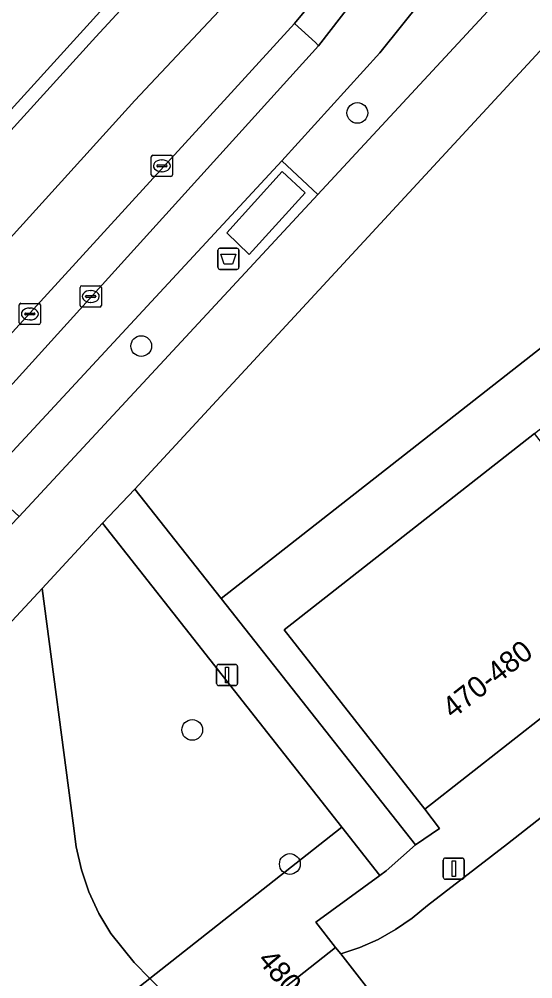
# Model space of a CAD drawing. Extents: x 159217 to 160349, y 381246 to 382172.
# Drawn here: x 159615.56 to 159639.79, y 381595.69 to 381640.95 of the extents above; entities that cross this region are included whole.
import ezdxf

# ---------------------------------------------------------------- set-up
doc = ezdxf.new("R2010")
doc.units = 0
for name, color, linetype in [('IMGEO_Afvalbak', 7, 'Continuous'), ('IMGEO_Berm_groen', 7, 'Continuous'), ('IMGEO_Boom', 7, 'Continuous'), ('IMGEO_Fietspad_gesloten', 7, 'Continuous'), ('IMGEO_Groenvoorziening', 7, 'Continuous'), ('IMGEO_Haag', 7, 'Continuous'), ('IMGEO_Kolk', 7, 'Continuous'), ('IMGEO_Lichtmast', 7, 'Continuous'), ('IMGEO_OVBaan_gesloten', 7, 'Continuous'), ('IMGEO_Pand', 7, 'Continuous'), ('IMGEO_Pand_nummerreeks', 7, 'Continuous'), ('IMGEO_Rijbaan_lokaal_open', 7, 'Continuous'), ('IMGEO_Rijbaan_regionaal_gesloten', 7, 'Continuous'), ('IMGEO_Rioolput', 7, 'Continuous'), ('IMGEO_Voetpad_gesloten', 7, 'Continuous'), ('IMGEO_Voetpad_open', 7, 'Continuous')]:
    doc.layers.add(name, color=color, linetype=linetype)

msp = doc.modelspace()

# ---------------------------------------------------------------- linework, layer by layer
at = {"layer": 'IMGEO_Afvalbak'}
for p, q in [((159624.931, 381629.253), (159624.931, 381630.053)), ((159624.931, 381630.053), (159624.931, 381629.253)), ((159625.031, 381630.153), (159625.821, 381630.153)), ((159625.821, 381630.153), (159625.031, 381630.153)), ((159625.921, 381630.053), (159625.921, 381629.253)), ((159625.921, 381629.253), (159625.921, 381630.053)), ((159625.821, 381629.153), (159625.031, 381629.153)), ((159625.031, 381629.153), (159625.821, 381629.153))]:
    msp.add_line(p, q, dxfattribs=at)
msp.add_lwpolyline([(159625.074, 381629.867), (159625.778, 381629.867), (159625.629, 381629.397), (159625.223, 381629.397), (159625.074, 381629.867)], dxfattribs=at)
for centre, start, end in [((159625.031, 381630.053), 90, 180), ((159625.031, 381630.053), 90, 180), ((159625.821, 381630.053), 0, 90), ((159625.821, 381630.053), 360, 90), ((159625.031, 381629.253), 180, 270), ((159625.031, 381629.253), 180, 270), ((159625.821, 381629.253), 270, 0), ((159625.821, 381629.253), 270, 0)]:
    msp.add_arc(centre, 0.1, start, end, dxfattribs=at)
at = {"layer": 'IMGEO_Berm_groen'}
msp.add_lwpolyline([(159853.494, 381886.181), (159852.47, 381885.258), (159842.203, 381875.059), (159835.047, 381867.74), (159825.175, 381857.422), (159808.382, 381839.524), (159762.299, 381789.78), (159757.702, 381784.817), (159640.048, 381657.48), (159637.399, 381654.559), (159636.301, 381652.991), (159629.478, 381641.885), (159628.555, 381640.744), (159629.543, 381639.855), (159629.68, 381639.699), (159634.406, 381645.8), (159639.364, 381651.824), (159643.967, 381657.085), (159662.078, 381676.527), (159710.236, 381728.578), (159764.638, 381787.591)], dxfattribs=at)
at = {"layer": 'IMGEO_Boom'}
for centre in [(159631.514, 381636.532), (159621.315, 381625.537), (159623.723, 381607.432), (159628.329, 381601.108)]:
    msp.add_circle(centre, 0.489, dxfattribs=at)
at = {"layer": 'IMGEO_Fietspad_gesloten'}
for points in [[(159712.278, 381726.997), (159749.294, 381767.255), (159766.48, 381785.868), (159764.638, 381787.591), (159710.236, 381728.578), (159662.078, 381676.527), (159643.967, 381657.085), (159639.364, 381651.824), (159634.406, 381645.8), (159629.68, 381639.699), (159613.744, 381622.115), (159607.679, 381616.725)], [(159600.194, 381609.412), (159602.096, 381607.781), (159605.72, 381611.514), (159609.864, 381615.275), (159613.837, 381619.072), (159627.95, 381634.279), (159632.567, 381639.362), (159637.494, 381645.52), (159642.695, 381651.795), (159649.844, 381659.632), (159712.278, 381726.997)]]:
    msp.add_lwpolyline(points, dxfattribs=at)
at = {"layer": 'IMGEO_Groenvoorziening'}
for points in [[(159738.017, 381750), (159768.968, 381783.54), (159766.874, 381785.5), (159766.48, 381785.868), (159749.294, 381767.255), (159712.278, 381726.997), (159649.844, 381659.632), (159642.695, 381651.795), (159637.494, 381645.52), (159632.567, 381639.362), (159627.95, 381634.279), (159629.643, 381632.69), (159653.897, 381658.843)], [(159671.617, 381650.084), (159666.99, 381662.045), (159665.232, 381666.59), (159621.019, 381618.793), (159625.084, 381613.639)], [(159663.487, 381639.906), (159672.749, 381647.16), (159671.617, 381650.084), (159625.084, 381613.639), (159634.254, 381602.013), (159635.387, 381602.787), (159634.693, 381603.69), (159628.06, 381612.159), (159639.869, 381621.408), (159651.678, 381630.657)], [(159619.494, 381617.187), (159616.639, 381614.101), (159618.108, 381603.028), (159618.241, 381601.924), (159618.489, 381600.841), (159618.848, 381599.789), (159619.316, 381598.78), (159619.886, 381597.826), (159620.974, 381596.463), (159621.716, 381595.714), (159630.786, 381602.842)], [(159629.561, 381598.367), (159632.581, 381600.562), (159630.786, 381602.842), (159621.716, 381595.714), (159623.339, 381594.077), (159623.842, 381593.569), (159624.827, 381594.343), (159625.617, 381593.339), (159630.49, 381597.169)], [(159575.636, 381559.503), (159577.049, 381557.715), (159623.339, 381594.077), (159621.716, 381595.714)]]:
    msp.add_lwpolyline(points, close=True, dxfattribs=at)
msp.add_lwpolyline([(159569.753, 381555.039), (159571.415, 381553.33), (159573.741, 381555.137), (159576.056, 381556.935), (159577.049, 381557.715), (159575.636, 381559.503), (159621.716, 381595.714), (159620.974, 381596.463), (159619.886, 381597.826), (159619.316, 381598.78), (159618.848, 381599.789), (159618.489, 381600.841), (159618.241, 381601.924), (159618.108, 381603.028), (159616.639, 381614.101), (159606.917, 381603.647), (159577.717, 381572.249), (159576.221, 381570.71), (159568.625, 381562.589)], dxfattribs=at)
at = {"layer": 'IMGEO_Haag'}
msp.add_lwpolyline([(159768.968, 381783.54), (159766.874, 381785.5), (159766.48, 381785.868), (159749.294, 381767.255), (159712.278, 381726.997), (159649.844, 381659.632), (159642.695, 381651.795), (159637.494, 381645.52), (159632.567, 381639.362), (159627.95, 381634.279), (159629.643, 381632.69), (159653.897, 381658.843), (159738.017, 381750)], close=True, dxfattribs=at)
at = {"layer": 'IMGEO_Kolk'}
for p, q in [((159621.789, 381633.612), (159621.789, 381634.464)), ((159621.864, 381634.538), (159622.716, 381634.538)), ((159622.277, 381634.318), (159622.302, 381634.318)), ((159622.79, 381634.464), (159622.79, 381633.612)), ((159622.048, 381634.032), (159622.048, 381634.044)), ((159622.486, 381633.995), (159622.088, 381633.995)), ((159622.091, 381634.081), (159622.489, 381634.081)), ((159622.3, 381633.758), (159622.275, 381633.758)), ((159622.532, 381634.044), (159622.532, 381634.032)), ((159622.716, 381633.538), (159621.864, 381633.538)), ((159615.558, 381626.626), (159615.558, 381627.478)), ((159615.633, 381627.552), (159616.485, 381627.552)), ((159616.046, 381627.332), (159616.071, 381627.332)), ((159616.559, 381627.478), (159616.559, 381626.626)), ((159615.817, 381627.046), (159615.817, 381627.058)), ((159616.255, 381627.009), (159615.857, 381627.009)), ((159615.86, 381627.095), (159616.258, 381627.095)), ((159616.301, 381627.058), (159616.301, 381627.046)), ((159616.485, 381626.552), (159615.633, 381626.552)), ((159616.069, 381626.772), (159616.044, 381626.772))]:
    msp.add_line(p, q, dxfattribs=at)
for points in [[(159621.789, 381633.612), (159621.789, 381634.464)], [(159621.864, 381634.538), (159622.716, 381634.538)], [(159622.79, 381634.464), (159622.79, 381633.612)], [(159622.716, 381633.538), (159621.864, 381633.538)], [(159615.558, 381626.626), (159615.558, 381627.478)], [(159615.633, 381627.552), (159616.485, 381627.552)], [(159616.559, 381627.478), (159616.559, 381626.626)], [(159616.485, 381626.552), (159615.633, 381626.552)]]:
    msp.add_lwpolyline(points, dxfattribs=at)
for centre, radius, start, end in [((159621.866, 381634.462), 0.0765, 91.552, 178.448), ((159621.866, 381634.462), 0.0765, 91.552, 178.448), ((159622.714, 381634.462), 0.0765, 1.552, 88.448), ((159622.714, 381634.462), 0.0765, 1.552, 88.448), ((159622.088, 381634.041), 0.0403, 85.8775, 175.7526), ((159622.085, 381634.031), 0.0366, 178.938, 274.7102), ((159622.489, 381634.038), 0.043, 264.8664, 352.4533), ((159622.493, 381634.043), 0.0386, 1.7309, 96.639), ((159621.866, 381633.614), 0.0765, 181.552, 268.448), ((159621.866, 381633.614), 0.0765, 181.552, 268.448), ((159622.714, 381633.614), 0.0765, 271.552, 358.448), ((159622.714, 381633.614), 0.0765, 271.552, 358.448), ((159615.635, 381627.476), 0.0765, 91.552, 178.448), ((159615.635, 381627.476), 0.0765, 91.552, 178.448), ((159616.483, 381627.476), 0.0765, 1.552, 88.448), ((159616.483, 381627.476), 0.0765, 1.552, 88.448), ((159615.857, 381627.055), 0.0403, 85.8775, 175.7526), ((159615.854, 381627.045), 0.0366, 178.938, 274.7102), ((159616.258, 381627.052), 0.043, 264.8664, 352.4533), ((159616.262, 381627.057), 0.0386, 1.7309, 96.639), ((159615.635, 381626.628), 0.0765, 181.552, 268.448), ((159615.635, 381626.628), 0.0765, 181.552, 268.448), ((159616.483, 381626.628), 0.0765, 271.552, 358.448), ((159616.483, 381626.628), 0.0765, 271.552, 358.448)]:
    msp.add_arc(centre, radius, start, end, dxfattribs=at)
for centre, major_axis, ratio, start_param, end_param in [((159622.276, 381634.038), (-0.387, 0.002), 0.722429, 4.712389, 7.853982), ((159622.301, 381634.038), (-0.39, 0.002), 0.717154, 1.570796, 4.712389), ((159616.045, 381627.052), (-0.387, 0.002), 0.722429, 4.712389, 7.853982), ((159616.07, 381627.052), (-0.39, 0.002), 0.717154, 1.570796, 4.712389)]:
    msp.add_ellipse(centre, major_axis=major_axis, ratio=ratio, start_param=start_param, end_param=end_param, dxfattribs=at)
at = {"layer": 'IMGEO_Lichtmast'}
for p, q in [((159624.871, 381609.624), (159624.871, 381610.424)), ((159624.871, 381610.424), (159624.871, 381609.624)), ((159624.971, 381610.524), (159625.761, 381610.524)), ((159625.761, 381610.524), (159624.971, 381610.524)), ((159625.861, 381610.424), (159625.861, 381609.624)), ((159625.861, 381609.624), (159625.861, 381610.424)), ((159625.761, 381609.524), (159624.971, 381609.524)), ((159624.971, 381609.524), (159625.761, 381609.524)), ((159635.568, 381600.49), (159635.568, 381601.29)), ((159635.568, 381601.29), (159635.568, 381600.49)), ((159635.668, 381601.39), (159636.458, 381601.39)), ((159636.458, 381601.39), (159635.668, 381601.39)), ((159636.558, 381601.29), (159636.558, 381600.49)), ((159636.558, 381600.49), (159636.558, 381601.29)), ((159636.458, 381600.39), (159635.668, 381600.39)), ((159635.668, 381600.39), (159636.458, 381600.39))]:
    msp.add_line(p, q, dxfattribs=at)
for points in [[(159625.291, 381610.399), (159625.441, 381610.399), (159625.441, 381609.649), (159625.291, 381609.649), (159625.291, 381610.399)], [(159635.988, 381601.265), (159636.138, 381601.265), (159636.138, 381600.515), (159635.988, 381600.515), (159635.988, 381601.265)]]:
    msp.add_lwpolyline(points, dxfattribs=at)
for centre, start, end in [((159624.971, 381610.424), 90, 180), ((159624.971, 381610.424), 90, 180), ((159625.761, 381610.424), 0, 90), ((159625.761, 381610.424), 360, 90), ((159624.971, 381609.624), 180, 270), ((159624.971, 381609.624), 180, 270), ((159625.761, 381609.624), 270, 0), ((159625.761, 381609.624), 270, 0), ((159635.668, 381601.29), 90, 180), ((159635.668, 381601.29), 90, 180), ((159636.458, 381601.29), 0, 90), ((159636.458, 381601.29), 360, 90), ((159635.668, 381600.49), 180, 270), ((159635.668, 381600.49), 180, 270), ((159636.458, 381600.49), 270, 0), ((159636.458, 381600.49), 270, 0)]:
    msp.add_arc(centre, 0.1, start, end, dxfattribs=at)
at = {"layer": 'IMGEO_OVBaan_gesloten'}
msp.add_lwpolyline([(159628.555, 381640.744), (159629.478, 381641.885), (159636.301, 381652.991), (159637.399, 381654.559), (159621.007, 381637.121), (159609.251, 381624.142), (159597.899, 381611.433), (159594.598, 381607.362), (159594.883, 381607.659), (159596.374, 381609.038), (159598.499, 381610.865), (159610.29, 381621.006), (159610.908, 381621.552), (159612.549, 381623.266)], close=True, dxfattribs=at)
at = {"layer": 'IMGEO_Pand'}
for points in [[(159646.502, 381612.939), (159639.869, 381621.408), (159628.06, 381612.159), (159634.693, 381603.69)], [(159627.507, 381590.912), (159632.391, 381594.75), (159630.728, 381596.866), (159630.49, 381597.169), (159625.617, 381593.339)]]:
    msp.add_lwpolyline(points, close=True, dxfattribs=at)
at = {"layer": 'IMGEO_Rijbaan_lokaal_open'}
msp.add_lwpolyline([(159674.232, 381629.981), (159638.593, 381602.067), (159634.829, 381599.144), (159634.101, 381598.548), (159633.318, 381598.016), (159632.49, 381597.556), (159631.625, 381597.172), (159630.728, 381596.866), (159632.391, 381594.75)], dxfattribs=at)
at = {"layer": 'IMGEO_Rijbaan_regionaal_gesloten'}
for points in [[(159662.487, 381686.935), (159632.439, 381654.477), (159619.179, 381640.116), (159608.673, 381628.559), (159600.842, 381619.836), (159595.596, 381613.987), (159572.242, 381587.735), (159564.486, 381578.965), (159562.441, 381576.704), (159565.086, 381574.257), (159576.4, 381586.908), (159591.194, 381603.627), (159594.598, 381607.362), (159597.899, 381611.433), (159609.251, 381624.142), (159621.007, 381637.121), (159637.399, 381654.559), (159640.048, 381657.48), (159757.702, 381784.817)], [(159709.596, 381740.644), (159571.505, 381588.644), (159561.472, 381577.6)], [(159561.472, 381577.6), (159562.441, 381576.704), (159564.486, 381578.965), (159572.242, 381587.735), (159595.596, 381613.987), (159600.842, 381619.836), (159608.673, 381628.559), (159619.179, 381640.116), (159632.439, 381654.477), (159662.487, 381686.935)]]:
    msp.add_lwpolyline(points, dxfattribs=at)
at = {"layer": 'IMGEO_Rioolput'}
for p, q in [((159618.433, 381627.451), (159618.433, 381628.303)), ((159618.508, 381628.377), (159619.36, 381628.377)), ((159619.434, 381628.303), (159619.434, 381627.451)), ((159618.692, 381627.871), (159618.692, 381627.883)), ((159619.13, 381627.834), (159618.732, 381627.834)), ((159618.735, 381627.92), (159619.133, 381627.92)), ((159618.921, 381628.157), (159618.946, 381628.157)), ((159619.176, 381627.883), (159619.176, 381627.871)), ((159619.36, 381627.377), (159618.508, 381627.377)), ((159618.944, 381627.597), (159618.919, 381627.597))]:
    msp.add_line(p, q, dxfattribs=at)
for points in [[(159618.433, 381627.451), (159618.433, 381628.303)], [(159618.508, 381628.377), (159619.36, 381628.377)], [(159619.434, 381628.303), (159619.434, 381627.451)], [(159619.36, 381627.377), (159618.508, 381627.377)]]:
    msp.add_lwpolyline(points, dxfattribs=at)
for centre, radius, start, end in [((159618.51, 381628.301), 0.0765, 91.552, 178.448), ((159618.51, 381628.301), 0.0765, 91.552, 178.448), ((159619.358, 381628.301), 0.0765, 1.552, 88.448), ((159619.358, 381628.301), 0.0765, 1.552, 88.448), ((159618.732, 381627.88), 0.0403, 85.8775, 175.7526), ((159618.729, 381627.87), 0.0366, 178.938, 274.7102), ((159619.133, 381627.877), 0.043, 264.8664, 352.4533), ((159619.137, 381627.882), 0.0386, 1.7309, 96.639), ((159618.51, 381627.453), 0.0765, 181.552, 268.448), ((159618.51, 381627.453), 0.0765, 181.552, 268.448), ((159619.358, 381627.453), 0.0765, 271.552, 358.448), ((159619.358, 381627.453), 0.0765, 271.552, 358.448)]:
    msp.add_arc(centre, radius, start, end, dxfattribs=at)
for centre, major_axis, ratio, start_param, end_param in [((159618.92, 381627.877), (-0.387, 0.002), 0.722429, 4.712389, 7.853982), ((159618.945, 381627.877), (-0.39, 0.002), 0.717154, 1.570796, 4.712389)]:
    msp.add_ellipse(centre, major_axis=major_axis, ratio=ratio, start_param=start_param, end_param=end_param, dxfattribs=at)
at = {"layer": 'IMGEO_Voetpad_gesloten'}
msp.add_lwpolyline([(159625.356, 381630.883), (159626.413, 381629.858), (159629.057, 381632.768), (159627.968, 381633.773)], close=True, dxfattribs=at)
at = {"layer": 'IMGEO_Voetpad_open'}
for points in [[(159715.613, 381721.211), (159720.635, 381726.662), (159721.887, 381728.002), (159724.688, 381731.045), (159742.186, 381750), (159766.379, 381776.207), (159771.217, 381781.437), (159768.968, 381783.54), (159738.017, 381750), (159653.897, 381658.843), (159629.643, 381632.69), (159615.553, 381617.498), (159615.445, 381617.382), (159608.003, 381609.357), (159604.58, 381605.65), (159606.917, 381603.647), (159616.639, 381614.101), (159619.494, 381617.187), (159621.019, 381618.793), (159665.232, 381666.59), (159670.058, 381671.807), (159670.392, 381672.168), (159671.682, 381673.529), (159674.596, 381676.692)], [(159629.68, 381639.699), (159629.543, 381639.855), (159628.555, 381640.744), (159612.549, 381623.266), (159613.744, 381622.115)], [(159629.643, 381632.69), (159627.95, 381634.279), (159613.837, 381619.072), (159615.553, 381617.498)], [(159625.356, 381630.883), (159627.968, 381633.773), (159629.057, 381632.768), (159626.413, 381629.858)], [(159625.084, 381613.639), (159621.019, 381618.793), (159619.494, 381617.187), (159630.786, 381602.842), (159632.581, 381600.562), (159632.879, 381600.779), (159634.254, 381602.013)]]:
    msp.add_lwpolyline(points, close=True, dxfattribs=at)
msp.add_lwpolyline([(159670.12, 381631.438), (159658.311, 381622.189), (159646.502, 381612.939), (159634.693, 381603.69), (159635.387, 381602.787), (159634.254, 381602.013), (159632.879, 381600.779), (159632.581, 381600.562), (159629.561, 381598.367), (159630.49, 381597.169), (159630.728, 381596.866), (159631.625, 381597.172), (159632.49, 381597.556), (159633.318, 381598.016), (159634.101, 381598.548), (159634.829, 381599.144), (159638.593, 381602.067), (159674.232, 381629.981)], dxfattribs=at)

# ---------------------------------------------------------------- texts
at = {"layer": 'IMGEO_Pand_nummerreeks'}
for s, rotation, p in [('470-480', 38.0696, (159636.016, 381607.927)), ('480/G01', 309.773, (159626.769, 381596.561))]:
    msp.add_text(s, height=1, rotation=rotation, dxfattribs=at).set_placement(p)

doc.saveas('drawing.dxf')
